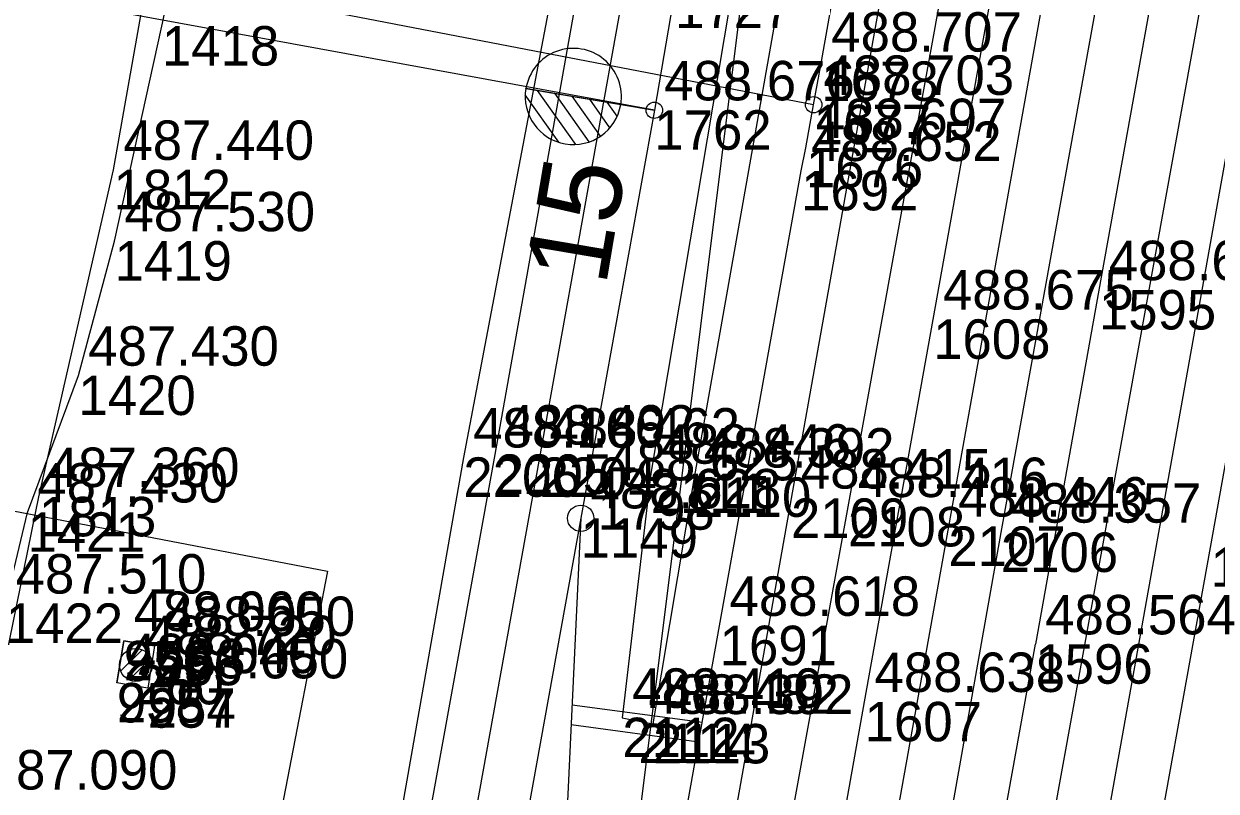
# Model space of a CAD drawing. Extents: x -874038 to -859694, y -1059487 to -1049069.
# Drawn here: x -866535.1 to -866498.82, y -1050009.14 to -1049985.8 of the extents above; entities that cross this region are included whole.
import ezdxf

# ---------------------------------------------------------------- set-up
doc = ezdxf.new("R2010")
doc.units = 0
for name, color, linetype in [('Vrstva 1', 7, 'Continuous'), ('Vrstva 11', 7, 'Continuous'), ('Vrstva 12', 7, 'Continuous'), ('Vrstva 2', 7, 'Continuous'), ('Vrstva 26', 7, 'Continuous'), ('Vrstva 32', 7, 'Continuous'), ('Vrstva 4', 7, 'Continuous'), ('Vrstva 51', 7, 'Continuous'), ('Vrstva 60', 7, 'Continuous'), ('Vrstva 61', 7, 'Continuous'), ('Vrstva 63', 7, 'Continuous'), ('Vrstva 7', 7, 'Continuous')]:
    doc.layers.add(name, color=color, linetype=linetype)

msp = doc.modelspace()

# ---------------------------------------------------------------- linework, layer by layer
at = {"layer": 'Vrstva 1'}
for p, q in [((-866515.914, -1049988.43), (-866644.934, -1049964.783)), ((-866511.066, -1049988.262), (-866633.41, -1049964.736)), ((-866591.653, -1049989.793), (-866525.865, -1050002.45)), ((-866513.926, -1050004.108), (-866511.447, -1049990.274)), ((-866525.865, -1050002.45), (-866528.443, -1050015.85)), ((-866505.401, -1050010.69), (-866504.318, -1050004.672))]:
    msp.add_line(p, q, dxfattribs=at)
for points in [[(-866511.447, -1049990.274), (-866511.302, -1049989.577), (-866511.066, -1049988.262), (-866510.83, -1049986.947), (-866509.527, -1049979.611), (-866507.536, -1049968.567), (-866505.581, -1049957.715), (-866503.606, -1049946.744), (-866501.596, -1049935.554), (-866499.703, -1049925.004), (-866497.741, -1049914.081), (-866495.813, -1049903.339), (-866493.907, -1049892.755), (-866491.977, -1049882), (-866490.071, -1049871.38), (-866488.143, -1049860.638), (-866486.256, -1049850.09), (-866484.2, -1049838.647), (-866481.971, -1049826.224), (-866479.497, -1049812.461), (-866477.243, -1049799.935), (-866474.895, -1049786.832), (-866472.55, -1049773.795), (-866470.218, -1049760.803)], [(-866484.721, -1049895.383), (-866486.839, -1049907.194), (-866488.74, -1049917.792), (-866490.676, -1049928.59), (-866492.642, -1049939.549), (-866494.558, -1049950.228), (-866496.469, -1049960.894), (-866498.41, -1049971.72), (-866500.297, -1049982.283), (-866502.386, -1049993.898), (-866504.318, -1050004.672)], [(-866516.933, -1050101.781), (-866514.915, -1050090.513), (-866513.089, -1050080.299), (-866511.087, -1050069.101), (-866509.362, -1050059.454), (-866507.35, -1050048.258), (-866505.305, -1050036.868), (-866503.213, -1050025.209), (-866501.146, -1050013.708), (-866498.988, -1050001.725), (-866496.889, -1049990.044), (-866495.019, -1049979.64), (-866493.048, -1049968.687), (-866492.681, -1049966.596), (-866492.378, -1049964.904), (-866492.075, -1049963.212), (-866491.143, -1049958.097), (-866489.096, -1049946.693), (-866487.028, -1049935.182), (-866485.092, -1049924.37), (-866483.977, -1049918.167)], [(-866507.436, -1049941.097), (-866505.579, -1049930.795), (-866507.436, -1049941.097), (-866509.218, -1049950.988), (-866511.111, -1049961.535), (-866513.113, -1049972.664), (-866513.907, -1049977.077), (-866515.281, -1049984.732), (-866515.914, -1049988.43)], [(-866511.681, -1050018.561), (-866509.514, -1050006.424), (-866507.429, -1049994.791), (-866505.488, -1049983.988), (-866503.087, -1049970.587)], [(-866516.939, -1050020.982), (-866516.652, -1050019.411), (-866516.427, -1050018.161), (-866516.203, -1050016.911), (-866515.742, -1050014.237), (-866513.926, -1050004.108)]]:
    msp.add_lwpolyline(points, dxfattribs=at)
for centre in [(-866515.914, -1049988.43), (-866511.066, -1049988.262)]:
    msp.add_circle(centre, 0.25, dxfattribs=at)
at = {"layer": 'Vrstva 11'}
for p, q in [((-866532.151, -1050005.484), (-866531.505, -1050004.838)), ((-866531.891, -1050005.754), (-866531.236, -1050005.099))]:
    msp.add_line(p, q, dxfattribs=at)
msp.add_circle((-866531.69, -1050005.3), 0.5, dxfattribs=at)
at = {"layer": 'Vrstva 12'}
for points in [[(-866531.12, -1050004.72), (-866531.33, -1050006.01), (-866532.27, -1050005.85), (-866532.06, -1050004.57), (-866531.12, -1050004.72)], [(-866532.06, -1050004.57), (-866532.06, -1050004.57), (-866532.27, -1050005.85), (-866532.27, -1050005.85)], [(-866531.12, -1050004.72), (-866532.06, -1050004.57)], [(-866531.12, -1050004.72), (-866531.12, -1050004.72), (-866531.33, -1050006.01), (-866531.33, -1050006.01)], [(-866531.33, -1050006.01), (-866532.27, -1050005.85)]]:
    msp.add_lwpolyline(points, dxfattribs=at)
at = {"layer": 'Vrstva 2'}
for p, q in [((-866519.824, -1049987.762), (-866516.938, -1049988.258)), ((-866519.824, -1049987.764), (-866519.824, -1049987.762)), ((-866519.822, -1049987.772), (-866515.914, -1049988.43)), ((-866518.308, -1049989.47), (-866519.472, -1049987.824)), ((-866518.818, -1049989.404), (-866519.84, -1049987.96)), ((-866517.898, -1049989.388), (-866518.942, -1049987.914)), ((-866517.556, -1049989.216), (-866518.412, -1049988.004)), ((-866517.27, -1049988.96), (-866517.882, -1049988.096)), ((-866517.05, -1049988.614), (-866517.352, -1049988.186))]:
    msp.add_line(p, q, dxfattribs=at)
for points in [[(-866515.914, -1049988.43), (-866518.154, -1050000.84), (-866520.607, -1050014.431)], [(-866518.154, -1050000.84), (-866518.796, -1050014.618)]]:
    msp.add_lwpolyline(points, dxfattribs=at)
msp.add_circle((-866518.154, -1050000.84), 0.4, dxfattribs=at)
for centre, radius, start, end in [((-866518.379, -1049988.009), 1.462, 350.2167, 170.6862), ((-866518.38, -1049988.011), 1.463, 170.3062, 350.267)]:
    msp.add_arc(centre, radius, start, end, dxfattribs=at)
at = {"layer": 'Vrstva 26'}
for points in [[(-866546.38, -1050038.05), (-866544.19, -1050038.96), (-866543.07, -1050037.84), (-866541.89, -1050034.51), (-866538.93, -1050024.05), (-866536.53, -1050009.39), (-866534.64, -1050000.19), (-866532.37, -1049990.24), (-866530.29, -1049978.5), (-866528.75, -1049969.06), (-866527.21, -1049959.08), (-866524.45, -1049943.95), (-866523.1, -1049934.63), (-866530.39, -1049931.91), (-866560.29, -1049922.42), (-866562.83, -1049921.83)], [(-866544.19, -1050038.96), (-866543.07, -1050037.84), (-866541.89, -1050034.51), (-866538.93, -1050024.05), (-866536.53, -1050009.39), (-866534.64, -1050000.19), (-866532.37, -1049990.24), (-866530.29, -1049978.5), (-866528.75, -1049969.06), (-866527.21, -1049959.08), (-866524.45, -1049943.95), (-866523.1, -1049934.63)]]:
    msp.add_lwpolyline(points, dxfattribs=at)
at = {"layer": 'Vrstva 32'}
msp.add_lwpolyline([(-866546.33, -1050037.54), (-866545.05, -1050037.8), (-866543.62, -1050037.78), (-866542.32, -1050036.4), (-866541.04, -1050031.45), (-866538.21, -1050019.09), (-866535.65, -1050003.43), (-866534.99, -1050000.66), (-866533.44, -1049996.5), (-866532.34, -1049992.41), (-866530.9, -1049985.87), (-866527.79, -1049971.38), (-866525.62, -1049960.81), (-866523.61, -1049950.46), (-866523.14, -1049945.69), (-866523.41, -1049936.07), (-866523.16, -1049934.59)], dxfattribs=at)
at = {"layer": 'Vrstva 4'}
msp.add_lwpolyline([(-866516.851, -1049973.36), (-866521.725, -1049998.988), (-866527.321, -1050030.858), (-866531.15, -1050049.142)], dxfattribs=at)
at = {"layer": 'Vrstva 51'}
for points in [[(-866439.226, -1049649.963), (-866443.579, -1049674.757), (-866448.682, -1049703.38), (-866452.493, -1049724.498), (-866456.877, -1049748.527), (-866461.642, -1049775.113), (-866467.382, -1049807.574), (-866471.13, -1049828.317), (-866475.932, -1049855.022), (-866481.259, -1049884.801), (-866486.712, -1049915.307), (-866492.117, -1049945.397), (-866497.64, -1049976.081), (-866503.971, -1050011.004), (-866508.417, -1050036.128), (-866511.666, -1050053.513), (-866516.483, -1050080.611), (-866520.346, -1050102.415), (-866524.288, -1050124.418), (-866526.521, -1050137.454), (-866528.954, -1050155.58), (-866528.05, -1050155.675)], [(-866437.74, -1049650.183), (-866442.038, -1049675.04), (-866447.144, -1049703.772), (-866450.86, -1049724.824), (-866455.281, -1049748.763), (-866460.081, -1049775.276), (-866465.822, -1049807.788), (-866469.579, -1049828.502), (-866474.361, -1049855.28), (-866479.71, -1049885.096), (-866485.151, -1049915.572), (-866490.51, -1049945.659), (-866496.112, -1049976.317), (-866502.33, -1050011.085), (-866506.847, -1050036.358), (-866510.012, -1050054.011), (-866514.828, -1050081.032), (-866518.798, -1050102.823), (-866522.439, -1050123.927), (-866524.933, -1050137.718), (-866528.05, -1050155.675)], [(-866453.979, -1049684.488), (-866456.641, -1049701.853), (-866460.307, -1049723.314), (-866464.657, -1049747.386), (-866469.345, -1049773.914), (-866474.866, -1049804.135), (-866479.845, -1049832.016), (-866483.667, -1049853.618), (-866489.131, -1049884.244), (-866494.586, -1049914.43), (-866500.176, -1049945.604), (-866505.199, -1049973.887), (-866510.025, -1050000.496), (-866514.699, -1050026.21), (-866519.256, -1050051.8), (-866523.927, -1050078.644), (-866524.675, -1050078.426), (-866525.036, -1050080.024), (-866524.174, -1050080.18), (-866525.388, -1050086.784), (-866526.248, -1050086.673)], [(-866448.726, -1049685.146), (-866451.812, -1049702.734), (-866455.701, -1049724.05), (-866460.063, -1049748.031), (-866464.708, -1049774.692), (-866470.384, -1049806.665), (-866475.219, -1049832.693), (-866479.023, -1049854.381), (-866484.549, -1049884.944), (-866489.883, -1049914.85), (-866495.507, -1049946.261), (-866500.585, -1049974.783), (-866505.37, -1050001.274), (-866511.419, -1050035.38), (-866514.629, -1050052.871), (-866519.458, -1050079.957), (-866523.397, -1050101.797), (-866526.913, -1050121.83), (-866527.705, -1050121.72)], [(-866463.368, -1049713.158), (-866464.307, -1049713.077), (-866470.78, -1049746.267), (-866475.666, -1049773.05), (-866481.029, -1049803.275), (-866486.08, -1049831.43), (-866489.872, -1049852.608), (-866495.422, -1049883.578), (-866500.911, -1049913.558), (-866506.482, -1049944.907), (-866511.554, -1049972.963), (-866516.022, -1049999.481), (-866516.888, -1050006.906), (-866515.956, -1050007.096)], [(-866463.368, -1049713.158), (-866469.252, -1049746.549), (-866474.094, -1049773.209), (-866479.476, -1049803.158), (-866484.565, -1049831.557), (-866488.383, -1049852.813), (-866493.886, -1049883.753), (-866499.31, -1049913.875), (-866504.908, -1049944.899), (-866510.022, -1049973.18), (-866514.707, -1049999.598), (-866515.956, -1050007.096)], [(-866471.436, -1049731.507), (-866472.344, -1049731.356), (-866475.419, -1049745.145), (-866480.25, -1049772.284), (-866482.576, -1049785.293), (-866486.361, -1049806.977), (-866490.991, -1049833.053), (-866494.528, -1049852.256), (-866499.688, -1049881.088), (-866505.438, -1049912.86), (-866511.402, -1049946.076), (-866512.964, -1049955.598), (-866515.985, -1049972.06), (-866520.77, -1049998.898), (-866526.612, -1050031.068), (-866529.966, -1050049.319), (-866528.881, -1050049.504)], [(-866471.436, -1049731.507), (-866473.885, -1049745.533), (-866478.681, -1049772.574), (-866480.981, -1049785.287), (-866484.99, -1049807.117), (-866489.644, -1049833.403), (-866493.128, -1049852.501), (-866498.213, -1049881.48), (-866503.949, -1049912.932), (-866510.011, -1049946.403), (-866514.624, -1049972.373), (-866519.407, -1049998.989), (-866525.248, -1050031.384), (-866528.881, -1050049.504)], [(-866471.016, -1049773.685), (-866476.484, -1049803.977), (-866481.555, -1049831.79), (-866485.436, -1049853.295), (-866490.948, -1049884.075), (-866496.287, -1049914.188), (-866501.929, -1049945.418), (-866506.991, -1049973.56), (-866511.755, -1050000.237), (-866516.321, -1050025.964), (-866520.861, -1050051.398), (-866525.567, -1050079.041), (-866526.248, -1050086.673)], [(-866466.314, -1049774.44), (-866471.726, -1049804.616), (-866476.715, -1049832.432), (-866480.575, -1049854.106), (-866486.067, -1049884.724), (-866491.471, -1049914.694), (-866497.1, -1049946.087), (-866502.186, -1049974.401), (-866506.966, -1050001.089), (-866513.059, -1050035.107), (-866516.195, -1050052.52), (-866520.924, -1050079.589), (-866524.795, -1050101.451), (-866527.705, -1050121.72)]]:
    msp.add_lwpolyline(points, dxfattribs=at)
at = {"layer": 'Vrstva 60'}
for p, q in [((-866530.9, -1049985.87), (-866530.9, -1049985.87)), ((-866510.83, -1049986.947), (-866510.83, -1049986.947)), ((-866515.914, -1049988.43), (-866515.914, -1049988.43)), ((-866511.066, -1049988.262), (-866511.066, -1049988.262)), ((-866511.302, -1049989.577), (-866511.302, -1049989.577)), ((-866532.37, -1049990.24), (-866532.37, -1049990.24)), ((-866511.447, -1049990.274), (-866511.447, -1049990.274)), ((-866532.34, -1049992.41), (-866532.34, -1049992.41)), ((-866502.386, -1049993.898), (-866502.386, -1049993.898)), ((-866507.429, -1049994.791), (-866507.429, -1049994.791)), ((-866533.44, -1049996.5), (-866533.44, -1049996.5)), ((-866521.725, -1049998.988), (-866521.725, -1049998.988)), ((-866520.77, -1049998.898), (-866520.77, -1049998.898)), ((-866519.407, -1049998.989), (-866519.407, -1049998.989)), ((-866516.022, -1049999.481), (-866516.022, -1049999.481)), ((-866514.707, -1049999.598), (-866514.707, -1049999.598)), ((-866534.64, -1050000.19), (-866534.64, -1050000.19)), ((-866517.644, -1049999.988), (-866517.644, -1049999.988)), ((-866511.755, -1050000.237), (-866511.755, -1050000.237)), ((-866510.025, -1050000.496), (-866510.025, -1050000.496)), ((-866534.99, -1050000.66), (-866534.99, -1050000.66)), ((-866518.154, -1050000.84), (-866518.154, -1050000.84)), ((-866506.966, -1050001.089), (-866506.966, -1050001.089)), ((-866505.37, -1050001.274), (-866505.37, -1050001.274)), ((-866498.988, -1050001.725), (-866498.988, -1050001.725)), ((-866513.926, -1050004.108), (-866513.926, -1050004.108)), ((-866532.06, -1050004.57), (-866532.06, -1050004.57)), ((-866532.06, -1050004.57), (-866532.06, -1050004.57)), ((-866531.12, -1050004.72), (-866531.12, -1050004.72)), ((-866531.12, -1050004.72), (-866531.12, -1050004.72)), ((-866504.318, -1050004.672), (-866504.318, -1050004.672)), ((-866531.69, -1050005.3), (-866531.69, -1050005.3)), ((-866532.27, -1050005.85), (-866532.27, -1050005.85)), ((-866532.27, -1050005.85), (-866532.27, -1050005.85)), ((-866531.33, -1050006.01), (-866531.33, -1050006.01)), ((-866531.33, -1050006.01), (-866531.33, -1050006.01)), ((-866509.514, -1050006.424), (-866509.514, -1050006.424)), ((-866516.888, -1050006.906), (-866516.888, -1050006.906)), ((-866516.397, -1050007.088), (-866516.397, -1050007.088)), ((-866515.956, -1050007.096), (-866515.956, -1050007.096))]:
    msp.add_line(p, q, dxfattribs=at)
at = {"layer": 'Vrstva 63'}
msp.add_line((-866548.702, -1050268.572), (-866500.252, -1049881.052), dxfattribs=at)
at = {"layer": 'Vrstva 7'}
for p, q in [((-866518.418, -1050006.516), (-866514.452, -1050007.045)), ((-866518.446, -1050007.117), (-866514.558, -1050007.636))]:
    msp.add_line(p, q, dxfattribs=at)

# ---------------------------------------------------------------- texts
at = {"layer": 'Vrstva 2'}
msp.add_text('15', height=2.5, rotation=80.365, dxfattribs=at).set_placement((-866517.393, -1049993.812))
at = {"layer": 'Vrstva 60'}
for s, p in [('1727', (-866515.281, -1049985.932)), ('1418', (-866530.9, -1049987.07)), ('1678', (-866510.83, -1049988.147)), ('1762', (-866515.914, -1049989.63)), ('1677', (-866511.066, -1049989.462)), ('1676', (-866511.302, -1049990.777)), ('1812', (-866532.37, -1049991.44)), ('1692', (-866511.447, -1049991.474)), ('1419', (-866532.34, -1049993.61)), ('1595', (-866502.386, -1049995.098)), ('1608', (-866507.429, -1049995.991)), ('1420', (-866533.44, -1049997.7)), ('2206', (-866521.725, -1050000.188)), ('2205', (-866520.77, -1050000.098)), ('2204', (-866519.407, -1050000.189)), ('2111', (-866516.022, -1050000.681)), ('2110', (-866514.707, -1050000.798)), ('1813', (-866534.64, -1050001.39)), ('1798', (-866517.644, -1050001.188)), ('2109', (-866511.755, -1050001.437)), ('2108', (-866510.025, -1050001.696)), ('1421', (-866534.99, -1050001.86)), ('1149', (-866518.154, -1050002.04)), ('2107', (-866506.966, -1050002.289)), ('2106', (-866505.37, -1050002.474)), ('1441', (-866498.988, -1050002.925)), ('1422', (-866535.65, -1050004.63)), ('1691', (-866513.926, -1050005.308)), ('956', (-866532.06, -1050005.77)), ('259', (-866532.06, -1050005.77)), ('953', (-866531.12, -1050005.92)), ('256', (-866531.12, -1050005.92)), ('1596', (-866504.318, -1050005.872)), ('260', (-866531.69, -1050006.5)), ('955', (-866532.27, -1050007.05)), ('258', (-866532.27, -1050007.05)), ('954', (-866531.33, -1050007.21)), ('257', (-866531.33, -1050007.21)), ('1607', (-866509.514, -1050007.624)), ('2112', (-866516.888, -1050008.106)), ('2114', (-866516.397, -1050008.288)), ('2113', (-866515.956, -1050008.296))]:
    msp.add_text(s, height=1.2, dxfattribs=at).set_placement(p)
at = {"layer": 'Vrstva 61'}
for s, p in [('488.707', (-866510.53, -1049986.647)), ('488.703', (-866510.766, -1049987.962)), ('488.676', (-866515.614, -1049988.13)), ('488.697', (-866511.002, -1049989.277)), ('487.440', (-866532.07, -1049989.94)), ('488.652', (-866511.147, -1049989.974)), ('487.530', (-866532.04, -1049992.11)), ('488.603', (-866502.086, -1049993.598)), ('488.675', (-866507.129, -1049994.491)), ('487.430', (-866533.14, -1049996.2)), ('488.166', (-866521.425, -1049998.688)), ('488.492', (-866520.47, -1049998.598)), ('488.462', (-866519.107, -1049998.689)), ('488.446', (-866515.722, -1049999.181)), ('488.392', (-866514.407, -1049999.298)), ('487.360', (-866534.34, -1049999.89)), ('488.625', (-866517.344, -1049999.688)), ('488.415', (-866511.455, -1049999.937)), ('488.416', (-866509.725, -1050000.196)), ('487.430', (-866534.69, -1050000.36)), ('488.628', (-866517.854, -1050000.54)), ('488.446', (-866506.666, -1050000.789)), ('488.357', (-866505.07, -1050000.974)), ('487.510', (-866535.35, -1050003.13)), ('488.618', (-866513.626, -1050003.808)), ('488.660', (-866531.76, -1050004.27)), ('488.060', (-866531.76, -1050004.27)), ('488.650', (-866530.82, -1050004.42)), ('488.050', (-866530.82, -1050004.42)), ('488.564', (-866504.018, -1050004.372)), ('488.720', (-866531.39, -1050005)), ('488.640', (-866531.97, -1050005.55)), ('488.040', (-866531.97, -1050005.55)), ('488.650', (-866531.03, -1050005.71)), ('488.050', (-866531.03, -1050005.71)), ('488.638', (-866509.214, -1050006.124)), ('488.410', (-866516.588, -1050006.606)), ('488.482', (-866516.097, -1050006.788)), ('488.392', (-866515.656, -1050006.796)), ('487.090', (-866536.23, -1050009.09))]:
    msp.add_text(s, height=1.2, dxfattribs=at).set_placement(p)

doc.saveas('drawing.dxf')
